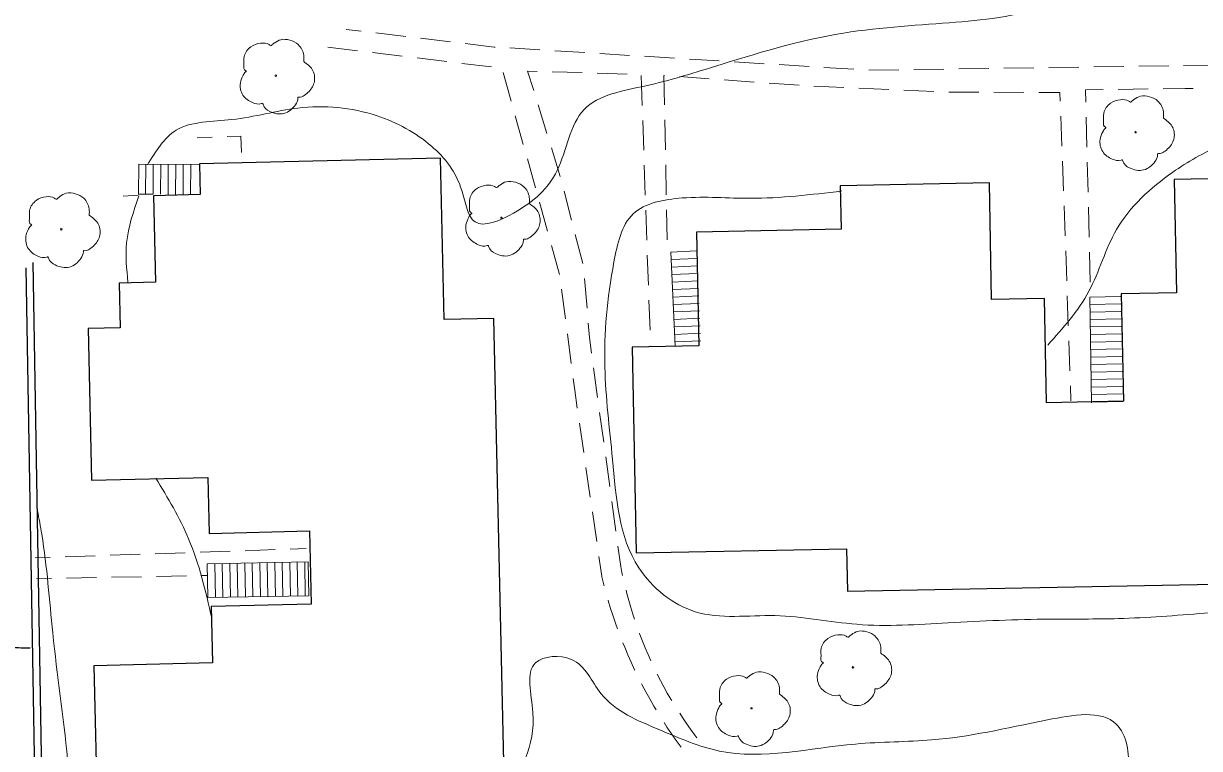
# Model space of a CAD drawing. Extents: x 2361708 to 2370558, y 6977955 to 6991887.
# Drawn here: x 2369131 to 2369287.8, y 6991294.8 to 6991391.5 of the extents above; entities that cross this region are included whole.
import ezdxf

# ---------------------------------------------------------------- set-up
doc = ezdxf.new("R2010")
doc.units = 0
doc.header["$LTSCALE"] = 1.9
for name, color, linetype, lineweight in [('11', 7, 'Continuous', 25), ('13', 7, 'Continuous', 13), ('16', 7, 'Continuous', 13), ('2', 7, 'Continuous', 25), ('29', 7, 'Continuous', 13), ('31', 7, 'Continuous', 13), ('35', 7, 'Continuous', 13)]:
    doc.layers.add(name, color=color, linetype=linetype, lineweight=lineweight)

msp = doc.modelspace()

# ---------------------------------------------------------------- linework, layer by layer
at = {"layer": '11'}
msp.add_lwpolyline([(2369195.197, 6991287.067), (2369193.707, 6991352.186), (2369187.089, 6991352.033), (2369186.584, 6991373.569), (2369154.439, 6991372.813), (2369154.528, 6991368.714), (2369148.319, 6991368.575), (2369148.569, 6991357.026), (2369143.74, 6991356.92), (2369143.877, 6991350.951), (2369139.598, 6991350.851), (2369140.06, 6991330.634), (2369155.558, 6991330.991), (2369155.729, 6991323.523), (2369169.106, 6991323.84), (2369169.339, 6991314.092), (2369156.001, 6991313.775), (2369156.183, 6991306.236), (2369140.356, 6991305.856), (2369140.84, 6991285.479)], dxfattribs=at)
msp.add_lwpolyline([(2369240.876, 6991315.803), (2369306.157, 6991317.055), (2369306.051, 6991323.004), (2369333.957, 6991323.519), (2369333.445, 6991351.016), (2369324.716, 6991350.853), (2369324.436, 6991365.641), (2369304.889, 6991365.265), (2369304.773, 6991371.144), (2369284.455, 6991370.75), (2369284.759, 6991355.623), (2369277.4, 6991355.473), (2369277.687, 6991341.135), (2369267.448, 6991340.927), (2369267.165, 6991354.875), (2369260.116, 6991354.738), (2369259.809, 6991370.266), (2369239.931, 6991369.877), (2369240.047, 6991364.087), (2369220.769, 6991363.704), (2369221.074, 6991348.526), (2369212.155, 6991348.352), (2369212.686, 6991320.925), (2369240.762, 6991321.472)], close=True, dxfattribs=at)
at = {"layer": '13'}
for p, q in [((2369174.02, 6991390.75), (2369176.002, 6991390.519)), ((2369177.984, 6991390.288), (2369181.959, 6991389.816)), ((2369175.537, 6991387.905), (2369171.562, 6991388.377)), ((2369183.941, 6991389.575), (2369187.915, 6991389.102)), ((2369195.864, 6991388.278), (2369199.857, 6991388.036)), ((2369181.494, 6991387.191), (2369177.519, 6991387.663)), ((2369187.451, 6991386.468), (2369183.476, 6991386.95)), ((2369201.848, 6991387.915), (2369205.841, 6991387.663)), ((2369207.831, 6991387.542), (2369211.824, 6991387.29)), ((2369213.815, 6991387.169), (2369217.808, 6991386.927)), ((2369219.799, 6991386.806), (2369223.792, 6991386.554)), ((2369193.408, 6991385.745), (2369189.434, 6991386.227)), ((2369225.783, 6991386.433), (2369229.776, 6991386.181)), ((2369231.767, 6991386.06), (2369235.76, 6991385.808)), ((2369237.751, 6991385.687), (2369241.743, 6991385.445)), ((2369243.735, 6991385.324), (2369247.734, 6991385.382)), ((2369249.734, 6991385.411), (2369253.734, 6991385.469)), ((2369255.734, 6991385.498), (2369259.733, 6991385.556)), ((2369261.733, 6991385.585), (2369265.732, 6991385.643)), ((2369267.732, 6991385.672), (2369271.732, 6991385.73)), ((2369273.732, 6991385.759), (2369277.732, 6991385.817)), ((2369279.732, 6991385.846), (2369283.731, 6991385.904)), ((2369285.731, 6991385.933), (2369289.731, 6991385.992)), ((2369196.042, 6991381.169), (2369194.975, 6991385.019)), ((2369201.484, 6991385.101), (2369205.486, 6991384.99)), ((2369207.486, 6991384.929), (2369211.488, 6991384.807)), ((2369213.36, 6991384.625), (2369213.498, 6991380.625)), ((2369222.454, 6991384.171), (2369218.462, 6991384.463)), ((2369228.439, 6991383.738), (2369224.446, 6991384.03)), ((2369234.423, 6991383.305), (2369230.43, 6991383.597)), ((2369240.407, 6991383.002), (2369236.415, 6991383.184)), ((2369246.399, 6991382.729), (2369242.407, 6991382.911)), ((2369252.392, 6991382.456), (2369248.4, 6991382.638)), ((2369258.393, 6991382.373), (2369254.393, 6991382.385)), ((2369264.394, 6991382.36), (2369260.393, 6991382.372)), ((2369280.98, 6991382.818), (2369276.981, 6991382.76)), ((2369200.803, 6991376.854), (2369199.627, 6991380.674)), ((2369197.647, 6991375.394), (2369196.58, 6991379.245)), ((2369269.492, 6991375.198), (2369269.344, 6991379.197)), ((2369272.726, 6991379.039), (2369272.824, 6991375.04)), ((2369213.567, 6991378.626), (2369213.705, 6991374.627)), ((2369216.526, 6991378.674), (2369216.604, 6991374.675)), ((2369154.136, 6991376.27), (2369156.136, 6991376.359)), ((2369202.568, 6991371.121), (2369201.391, 6991374.94)), ((2369199.252, 6991369.62), (2369198.185, 6991373.47)), ((2369213.774, 6991372.628), (2369213.912, 6991368.629)), ((2369216.643, 6991372.675), (2369216.722, 6991368.676)), ((2369269.709, 6991369.2), (2369269.561, 6991373.199)), ((2369272.873, 6991373.04), (2369272.971, 6991369.041)), ((2369146.269, 6991368.645), (2369144.27, 6991368.496)), ((2369204.073, 6991365.315), (2369203.076, 6991369.186)), ((2369200.857, 6991363.845), (2369199.79, 6991367.694)), ((2369213.981, 6991366.629), (2369214.119, 6991362.631)), ((2369216.761, 6991366.676), (2369216.839, 6991362.677)), ((2369269.926, 6991363.202), (2369269.778, 6991367.201)), ((2369273.02, 6991367.041), (2369273.108, 6991363.042)), ((2369205.578, 6991359.509), (2369204.572, 6991363.38)), ((2369202.472, 6991358.069), (2369201.395, 6991361.92)), ((2369214.188, 6991360.631), (2369214.336, 6991356.632)), ((2369270.133, 6991357.204), (2369269.995, 6991361.203)), ((2369273.157, 6991361.042), (2369273.245, 6991357.043)), ((2369206.145, 6991353.544), (2369205.828, 6991357.531)), ((2369203.269, 6991352.127), (2369202.751, 6991356.092)), ((2369214.405, 6991354.633), (2369214.553, 6991350.634)), ((2369270.341, 6991351.205), (2369270.202, 6991355.204)), ((2369204.036, 6991346.174), (2369203.528, 6991350.139)), ((2369270.548, 6991345.207), (2369270.41, 6991349.206)), ((2369214.622, 6991348.635), (2369214.623, 6991348.615)), ((2369207.558, 6991341.637), (2369207.011, 6991345.602)), ((2369270.686, 6991341.208), (2369270.617, 6991343.208)), ((2369208.375, 6991335.695), (2369207.828, 6991339.66)), ((2369205.708, 6991334.289), (2369205.131, 6991338.244)), ((2369209.192, 6991329.752), (2369208.644, 6991333.717)), ((2369206.575, 6991328.357), (2369205.997, 6991332.312)), ((2369209.998, 6991323.81), (2369209.461, 6991327.775)), ((2369207.441, 6991322.425), (2369206.864, 6991326.38)), ((2369148.544, 6991320.795), (2369152.543, 6991320.933)), ((2369154.543, 6991321.002), (2369158.541, 6991321.14)), ((2369160.541, 6991321.209), (2369164.54, 6991321.347)), ((2369166.539, 6991321.416), (2369168.699, 6991321.496)), ((2369132.548, 6991320.242), (2369134.548, 6991320.311)), ((2369136.547, 6991320.38), (2369140.546, 6991320.519)), ((2369142.546, 6991320.588), (2369146.545, 6991320.726)), ((2369142.714, 6991317.659), (2369146.713, 6991317.737)), ((2369148.713, 6991317.776), (2369152.713, 6991317.854)), ((2369154.712, 6991317.893), (2369155.542, 6991317.911)), ((2369132.715, 6991317.463), (2369134.715, 6991317.503)), ((2369136.714, 6991317.542), (2369140.714, 6991317.62))]:
    msp.add_line(p, q, dxfattribs=at)
for points in [[(2369189.898, 6991388.871), (2369193.772, 6991388.408), (2369193.873, 6991388.399)], [(2369199.038, 6991382.588), (2369198.224, 6991385.201), (2369199.484, 6991385.163)], [(2369216.47, 6991384.614), (2369216.41, 6991384.614), (2369216.487, 6991380.674)], [(2369269.275, 6991381.196), (2369269.234, 6991382.356), (2369266.394, 6991382.359)], [(2369274.981, 6991382.731), (2369272.641, 6991382.699), (2369272.677, 6991381.039)], [(2369286.98, 6991382.865), (2369285.95, 6991382.895), (2369282.98, 6991382.847)], [(2369158.135, 6991376.448), (2369159.944, 6991376.536), (2369160.045, 6991374.347)], [(2369206.742, 6991347.58), (2369206.462, 6991349.637), (2369206.304, 6991351.556)], [(2369204.842, 6991340.222), (2369204.499, 6991342.628), (2369204.294, 6991344.186)], [(2369210.885, 6991317.878), (2369210.801, 6991318.277), (2369210.644, 6991319.076), (2369210.267, 6991321.832)], [(2369208.438, 6991316.514), (2369208.396, 6991316.664), (2369208.126, 6991317.732), (2369208.115, 6991317.811), (2369207.73, 6991320.448)], [(2369210.212, 6991310.791), (2369209.986, 6991311.409), (2369209.636, 6991312.456), (2369209.297, 6991313.503), (2369208.976, 6991314.549), (2369208.966, 6991314.589)], [(2369212.46, 6991312.093), (2369212.254, 6991312.731), (2369211.975, 6991313.638), (2369211.706, 6991314.565), (2369211.458, 6991315.483), (2369211.344, 6991315.932)], [(2369214.663, 6991306.513), (2369214.285, 6991307.35), (2369213.907, 6991308.226), (2369213.538, 6991309.123), (2369213.2, 6991310.009), (2369213.128, 6991310.209)], [(2369212.525, 6991305.253), (2369212.494, 6991305.323), (2369212.035, 6991306.328), (2369211.596, 6991307.324), (2369211.166, 6991308.33), (2369210.931, 6991308.918)], [(2369217.444, 6991301.209), (2369217.342, 6991301.388), (2369216.854, 6991302.214), (2369216.396, 6991303.049), (2369215.938, 6991303.895), (2369215.52, 6991304.711)], [(2369215.366, 6991299.969), (2369215.061, 6991300.476), (2369214.522, 6991301.422), (2369213.992, 6991302.397), (2369213.473, 6991303.361), (2369213.422, 6991303.461)], [(2369220.801, 6991296.241), (2369220.518, 6991296.609), (2369219.961, 6991297.383), (2369219.403, 6991298.168), (2369218.866, 6991298.963), (2369218.51, 6991299.519)], [(2369218.683, 6991294.971), (2369218.045, 6991295.864), (2369217.416, 6991296.769), (2369216.797, 6991297.673), (2369216.422, 6991298.27)]]:
    msp.add_lwpolyline(points, dxfattribs=at)
at = {"layer": '16'}
for p, q in [((2369147.279, 6991372.785), (2369147.258, 6991368.765)), ((2369148.279, 6991372.785), (2369148.257, 6991368.764)), ((2369149.279, 6991372.774), (2369149.257, 6991368.754)), ((2369150.279, 6991372.773), (2369150.258, 6991368.753)), ((2369151.279, 6991372.763), (2369151.258, 6991368.743)), ((2369152.28, 6991372.763), (2369152.258, 6991368.742)), ((2369153.28, 6991372.752), (2369153.258, 6991368.732)), ((2369148.218, 6991368.754), (2369146.318, 6991368.766)), ((2369217.325, 6991361.041), (2369220.763, 6991361.204)), ((2369217.325, 6991361.041), (2369217.904, 6991348.506)), ((2369217.374, 6991360.041), (2369220.812, 6991360.204)), ((2369217.424, 6991359.042), (2369220.862, 6991359.205)), ((2369217.463, 6991358.042), (2369220.901, 6991358.205)), ((2369217.513, 6991357.042), (2369220.951, 6991357.206)), ((2369217.562, 6991356.043), (2369221, 6991356.206)), ((2369217.612, 6991355.044), (2369221.05, 6991355.207)), ((2369217.651, 6991354.044), (2369221.09, 6991354.207)), ((2369273.194, 6991355.053), (2369277.323, 6991355.132)), ((2369273.194, 6991355.053), (2369273.459, 6991340.924)), ((2369273.204, 6991354.053), (2369277.343, 6991354.132)), ((2369217.701, 6991353.054), (2369221.139, 6991353.217)), ((2369217.75, 6991352.055), (2369221.189, 6991352.217)), ((2369273.223, 6991353.053), (2369277.353, 6991353.132)), ((2369217.8, 6991351.055), (2369221.238, 6991351.218)), ((2369273.253, 6991352.053), (2369277.382, 6991352.132)), ((2369273.272, 6991351.053), (2369277.402, 6991351.132)), ((2369217.849, 6991350.056), (2369221.287, 6991350.218)), ((2369217.889, 6991349.056), (2369221.327, 6991349.219)), ((2369273.281, 6991350.043), (2369277.421, 6991350.132)), ((2369273.301, 6991349.043), (2369277.431, 6991349.133)), ((2369273.331, 6991348.044), (2369277.46, 6991348.133)), ((2369273.36, 6991347.044), (2369277.49, 6991347.133)), ((2369273.36, 6991346.043), (2369277.499, 6991346.133)), ((2369273.389, 6991345.044), (2369277.519, 6991345.133)), ((2369273.409, 6991344.044), (2369277.538, 6991344.133)), ((2369273.438, 6991343.044), (2369277.568, 6991343.134)), ((2369273.448, 6991342.044), (2369277.588, 6991342.124)), ((2369273.467, 6991341.045), (2369277.597, 6991341.124)), ((2369155.487, 6991319.451), (2369168.956, 6991319.699)), ((2369155.487, 6991319.451), (2369155.57, 6991314.941)), ((2369156.487, 6991319.47), (2369156.57, 6991314.961)), ((2369157.487, 6991319.49), (2369157.57, 6991314.98)), ((2369158.487, 6991319.509), (2369158.57, 6991315)), ((2369159.487, 6991319.529), (2369159.57, 6991315.019)), ((2369160.487, 6991319.538), (2369160.57, 6991315.029)), ((2369161.486, 6991319.558), (2369161.569, 6991315.048)), ((2369162.486, 6991319.577), (2369162.569, 6991315.068)), ((2369163.486, 6991319.597), (2369163.569, 6991315.087)), ((2369164.486, 6991319.616), (2369164.569, 6991315.107)), ((2369165.486, 6991319.636), (2369165.569, 6991315.126)), ((2369166.486, 6991319.655), (2369166.569, 6991315.146)), ((2369167.486, 6991319.675), (2369167.569, 6991315.165)), ((2369168.486, 6991319.694), (2369168.568, 6991315.185)), ((2369168.956, 6991319.699), (2369169.039, 6991315.189)), ((2369155.57, 6991314.941), (2369169.039, 6991315.189))]:
    msp.add_line(p, q, dxfattribs=at)
msp.add_lwpolyline([(2369154.4, 6991372.753), (2369146.339, 6991372.786), (2369146.318, 6991368.766)], dxfattribs=at)
at = {"layer": '2'}
for p, q in [((2369131.27, 6991358.962), (2369133.179, 6991247.715)), ((2369132.213, 6991359.661), (2369134.139, 6991247.734))]:
    msp.add_line(p, q, dxfattribs=at)
at = {"layer": '29'}
for centre in [(2369164.638, 6991384.581), (2369279.315, 6991377.042), (2369194.73, 6991365.626), (2369136.021, 6991364.087), (2369241.613, 6991305.64), (2369228.084, 6991300.191)]:
    msp.add_circle(centre, 0.1, dxfattribs=at)
for points in [[(2369160.672, 6991385.153), (2369160.692, 6991385.163), (2369160.611, 6991385.233), (2369160.375, 6991385.86), (2369160.413, 6991387.141), (2369161.301, 6991388.439), (2369162.606, 6991388.922), (2369163.728, 6991388.732), (2369163.959, 6991388.604), (2369164.03, 6991388.605), (2369164.079, 6991388.646), (2369164.426, 6991388.939), (2369165.292, 6991389.387), (2369166.502, 6991389.319), (2369167.618, 6991388.729), (2369168.352, 6991387.306), (2369168.36, 6991386.446)], [(2369168.35, 6991386.466), (2369169.49, 6991385.407), (2369169.775, 6991383.82), (2369169.068, 6991382.493), (2369168.413, 6991381.946), (2369167.745, 6991381.73), (2369167.595, 6991381.719), (2369167.576, 6991381.608), (2369167.255, 6991380.705), (2369165.716, 6991379.541), (2369163.823, 6991379.823), (2369162.924, 6991380.764), (2369162.853, 6991380.893), (2369162.733, 6991380.872), (2369161.522, 6991380.991), (2369160.252, 6991381.989), (2369159.907, 6991383.626), (2369160.277, 6991384.649), (2369160.603, 6991385.092), (2369160.672, 6991385.143)], [(2369275.35, 6991377.614), (2369275.369, 6991377.624), (2369275.289, 6991377.694), (2369275.052, 6991378.322), (2369275.09, 6991379.602), (2369275.978, 6991380.9), (2369277.284, 6991381.383), (2369278.405, 6991381.193), (2369278.637, 6991381.066), (2369278.707, 6991381.066), (2369278.756, 6991381.107), (2369279.103, 6991381.4), (2369279.969, 6991381.848), (2369281.18, 6991381.78), (2369282.296, 6991381.19), (2369283.029, 6991379.767), (2369283.038, 6991378.907)], [(2369283.027, 6991378.927), (2369284.168, 6991377.868), (2369284.453, 6991376.281), (2369283.745, 6991374.954), (2369283.09, 6991374.408), (2369282.423, 6991374.191), (2369282.272, 6991374.18), (2369282.254, 6991374.07), (2369281.932, 6991373.167), (2369280.393, 6991372.002), (2369278.5, 6991372.284), (2369277.601, 6991373.226), (2369277.53, 6991373.355), (2369277.41, 6991373.333), (2369276.199, 6991373.452), (2369274.929, 6991374.45), (2369274.584, 6991376.087), (2369274.954, 6991377.111), (2369275.28, 6991377.554), (2369275.35, 6991377.604)], [(2369190.764, 6991366.199), (2369190.784, 6991366.208), (2369190.703, 6991366.278), (2369190.467, 6991366.906), (2369190.505, 6991368.186), (2369191.393, 6991369.485), (2369192.698, 6991369.967), (2369193.82, 6991369.778), (2369194.051, 6991369.65), (2369194.121, 6991369.651), (2369194.171, 6991369.691), (2369194.518, 6991369.984), (2369195.384, 6991370.433), (2369196.595, 6991370.364), (2369197.71, 6991369.775), (2369198.444, 6991368.352), (2369198.452, 6991367.492)], [(2369132.056, 6991364.66), (2369132.076, 6991364.67), (2369131.995, 6991364.739), (2369131.759, 6991365.367), (2369131.797, 6991366.647), (2369132.685, 6991367.946), (2369133.99, 6991368.428), (2369135.112, 6991368.239), (2369135.343, 6991368.111), (2369135.413, 6991368.112), (2369135.463, 6991368.152), (2369135.81, 6991368.446), (2369136.676, 6991368.894), (2369137.887, 6991368.826), (2369139.002, 6991368.236), (2369139.736, 6991366.813), (2369139.744, 6991365.953)], [(2369198.442, 6991367.512), (2369199.582, 6991366.453), (2369199.867, 6991364.865), (2369199.16, 6991363.539), (2369198.505, 6991362.992), (2369197.837, 6991362.776), (2369197.687, 6991362.764), (2369197.668, 6991362.654), (2369197.347, 6991361.751), (2369195.808, 6991360.586), (2369193.915, 6991360.868), (2369193.016, 6991361.81), (2369192.945, 6991361.939), (2369192.825, 6991361.918), (2369191.614, 6991362.037), (2369190.344, 6991363.035), (2369189.998, 6991364.671), (2369190.369, 6991365.695), (2369190.695, 6991366.138), (2369190.764, 6991366.188)], [(2369139.734, 6991365.973), (2369140.874, 6991364.914), (2369141.159, 6991363.326), (2369140.452, 6991361.999), (2369139.797, 6991361.453), (2369139.129, 6991361.237), (2369138.979, 6991361.225), (2369138.96, 6991361.115), (2369138.639, 6991360.212), (2369137.099, 6991359.047), (2369135.207, 6991359.329), (2369134.308, 6991360.271), (2369134.236, 6991360.4), (2369134.117, 6991360.379), (2369132.906, 6991360.497), (2369131.636, 6991361.496), (2369131.291, 6991363.132), (2369131.661, 6991364.156), (2369131.987, 6991364.599), (2369132.056, 6991364.649)], [(2369237.647, 6991306.212), (2369237.667, 6991306.222), (2369237.587, 6991306.292), (2369237.35, 6991306.919), (2369237.388, 6991308.199), (2369238.276, 6991309.498), (2369239.582, 6991309.98), (2369240.703, 6991309.791), (2369240.934, 6991309.663), (2369241.005, 6991309.664), (2369241.054, 6991309.704), (2369241.402, 6991309.998), (2369242.267, 6991310.446), (2369243.478, 6991310.377), (2369244.594, 6991309.788), (2369245.327, 6991308.365), (2369245.335, 6991307.505)], [(2369245.325, 6991307.525), (2369246.466, 6991306.466), (2369246.751, 6991304.879), (2369246.043, 6991303.552), (2369245.388, 6991303.006), (2369244.72, 6991302.789), (2369244.57, 6991302.777), (2369244.551, 6991302.667), (2369244.23, 6991301.764), (2369242.691, 6991300.6), (2369240.798, 6991300.882), (2369239.899, 6991301.823), (2369239.828, 6991301.952), (2369239.708, 6991301.931), (2369238.497, 6991302.05), (2369237.227, 6991303.048), (2369236.882, 6991304.685), (2369237.252, 6991305.708), (2369237.578, 6991306.152), (2369237.647, 6991306.202)], [(2369224.118, 6991300.763), (2369224.138, 6991300.773), (2369224.057, 6991300.842), (2369223.822, 6991301.47), (2369223.86, 6991302.75), (2369224.747, 6991304.049), (2369226.053, 6991304.532), (2369227.175, 6991304.342), (2369227.406, 6991304.215), (2369227.476, 6991304.215), (2369227.525, 6991304.256), (2369227.873, 6991304.549), (2369228.738, 6991304.997), (2369229.949, 6991304.929), (2369231.065, 6991304.339), (2369231.799, 6991302.916), (2369231.807, 6991302.056)], [(2369231.797, 6991302.076), (2369232.937, 6991301.017), (2369233.222, 6991299.429), (2369232.514, 6991298.103), (2369231.859, 6991297.556), (2369231.191, 6991297.34), (2369231.041, 6991297.329), (2369231.022, 6991297.218), (2369230.701, 6991296.316), (2369229.162, 6991295.151), (2369227.269, 6991295.432), (2369226.37, 6991296.374), (2369226.299, 6991296.504), (2369226.18, 6991296.482), (2369224.968, 6991296.601), (2369223.699, 6991297.599), (2369223.353, 6991299.236), (2369223.723, 6991300.259), (2369224.049, 6991300.702), (2369224.118, 6991300.753)]]:
    msp.add_spline(points, degree=3, dxfattribs=at)
at = {"layer": '31', "lineweight": 25}
msp.add_spline([(2369108.058, 6991323.269), (2369113.957, 6991330.846), (2369117.002, 6991324.014), (2369120.254, 6991315.445), (2369123.853, 6991311.389), (2369128.79, 6991308.486), (2369131.853, 6991308.235)], degree=3, dxfattribs=at)
at = {"layer": '35'}
for points in [[(2369227.957, 6991429.156), (2369234.598, 6991425.879), (2369249.058, 6991425.966), (2369262.754, 6991427.497), (2369275.764, 6991428.581), (2369285.176, 6991430.531), (2369296.975, 6991430.762), (2369308.054, 6991430.878), (2369318.454, 6991430.927), (2369325.665, 6991430.825), (2369328.622, 6991427.024), (2369331.074, 6991420.487), (2369335.062, 6991413.344), (2369338.207, 6991406.514), (2369337.067, 6991396.002), (2369337.236, 6991388.744), (2369333.605, 6991381.499), (2369323.812, 6991380.776), (2369313.322, 6991378.606), (2369300.011, 6991377.539), (2369290.593, 6991375.239), (2369284.277, 6991371.699), (2369276.769, 6991364.047), (2369273.087, 6991355.822), (2369267.595, 6991348.639)], [(2369211.266, 6991417.606), (2369217.816, 6991418.659), (2369231.389, 6991416.228), (2369242.031, 6991410.949), (2369251.353, 6991403.357), (2369263.399, 6991401.762), (2369274.063, 6991402.483), (2369281.281, 6991400.572), (2369269.75, 6991394.392), (2369255.314, 6991391.704), (2369240.378, 6991390.272), (2369223.009, 6991385.767), (2369213.983, 6991383.241), (2369205.753, 6991380.072), (2369202.15, 6991371.927), (2369196.354, 6991366.262), (2369191.215, 6991365.063), (2369189.445, 6991369.256), (2369185.398, 6991375.178), (2369178.139, 6991379.229), (2369167.579, 6991380.268), (2369158.763, 6991378.725), (2369151.356, 6991377.314), (2369147.5, 6991372.677)], [(2369146.37, 6991368.536), (2369144.729, 6991362.28), (2369144.909, 6991357.021)], [(2369240.138, 6991369.199), (2369227.917, 6991368.222), (2369218.836, 6991368.266), (2369212.296, 6991366.133), (2369209.736, 6991359.739), (2369208.52, 6991345.696), (2369209.547, 6991333.396), (2369213.065, 6991318.909), (2369220.591, 6991313.07), (2369231.217, 6991312.541), (2369242.128, 6991311.385), (2369254.297, 6991311.571), (2369267.913, 6991312.08), (2369277.033, 6991312.147), (2369288.526, 6991312.867), (2369299.586, 6991312.962), (2369311.284, 6991311.063), (2369319.73, 6991310.523), (2369322.79, 6991308.463), (2369319.988, 6991300.236), (2369318.719, 6991289.593), (2369320.711, 6991275.721), (2369326.329, 6991263.434), (2369329.321, 6991249.542), (2369328.803, 6991237.726), (2369327.592, 6991226.304), (2369324.439, 6991218.204), (2369321.999, 6991212.98), (2369320.809, 6991205.599), (2369316.17, 6991196.994), (2369315.659, 6991196.119)], [(2369148.618, 6991330.905), (2369153.006, 6991322.777), (2369156.096, 6991312.206)], [(2369132.849, 6991326.515), (2369133.409, 6991323.4), (2369134.874, 6991310.234), (2369136.864, 6991293.422), (2369137.777, 6991281.54), (2369138.356, 6991266.945), (2369140.132, 6991258.941), (2369143.909, 6991256.157), (2369151.48, 6991253.979), (2369162.203, 6991252.681), (2369169.278, 6991251.168), (2369170.938, 6991246.924)], [(2369195.237, 6991288.197), (2369198.928, 6991299.623), (2369199.285, 6991306.247), (2369204.071, 6991306.682), (2369208.004, 6991302.159), (2369215.841, 6991297.304), (2369223.828, 6991294.47), (2369241.97, 6991295.412), (2369252.115, 6991295.959), (2369267.551, 6991298.626), (2369276.747, 6991298.054), (2369278.225, 6991291.918), (2369273.695, 6991285.634), (2369258.799, 6991281.992), (2369247.781, 6991279.647), (2369242.461, 6991271.206), (2369242.63, 6991259.787), (2369242.166, 6991248.632), (2369243.635, 6991240.296), (2369252.258, 6991235.827), (2369262.223, 6991230.062), (2369270.482, 6991222.86), (2369278.032, 6991218.732), (2369278.505, 6991211.026), (2369277.029, 6991205.412), (2369267.841, 6991198.774), (2369254.207, 6991197.084), (2369247.4, 6991195.66)]]:
    msp.add_spline(points, degree=3, dxfattribs=at)

doc.saveas('drawing.dxf')
